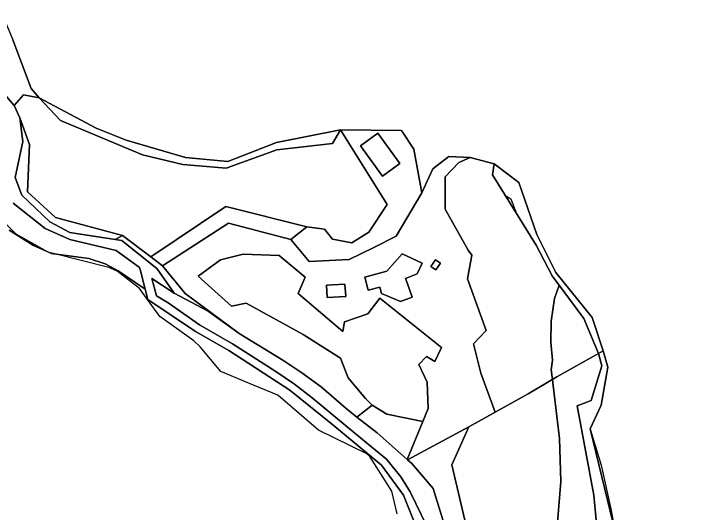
# Model space of a CAD drawing. Extents: x -477304 to -465429, y -1159113 to -1149210.
# Drawn here: x -468989.5 to -468623.7, y -1154336.7 to -1154075.9 of the extents above; entities that cross this region are included whole.
import ezdxf

# ---------------------------------------------------------------- set-up
doc = ezdxf.new("R2010")
doc.units = 0
for name, color, linetype in [('BPEJ_s', 7, 'Continuous'), ('ostatni_s', 7, 'Continuous'), ('PUPFL_s', 7, 'Continuous'), ('trav_porost_s', 7, 'Continuous'), ('voda_s', 7, 'Continuous')]:
    doc.layers.add(name, color=color, linetype=linetype)

msp = doc.modelspace()

# ---------------------------------------------------------------- linework, layer by layer
at = {"layer": 'BPEJ_s'}
for points in [[(-468990.11, -1154089.4), (-468980.64, -1154114.89), (-468976.39, -1154119.79), (-468946.62, -1154135.62), (-468930.94, -1154141.91), (-468899.94, -1154150.98), (-468877.79, -1154153.04), (-468852.32, -1154142.99), (-468818.97, -1154136.38), (-468786.95, -1154136.81), (-468780.59, -1154146.64), (-468776.33, -1154169.41), (-468770.6, -1154156.84), (-468762.2, -1154150.33), (-468751.1, -1154150.99), (-468738.6, -1154154.21), (-468739.53, -1154160.02), (-468732.98, -1154170.53), (-468729.83, -1154172.49), (-468726.65, -1154180.68), (-468716.61, -1154196.79), (-468708.17, -1154212.83), (-468704.56, -1154217.7), (-468707.07, -1154224.55), (-468708.72, -1154236.49), (-468708.93, -1154247.48), (-468708.09, -1154256.78), (-468708.72, -1154261.85), (-468708.12, -1154266.98), (-468707.91, -1154268.74), (-468704.5, -1154297.78), (-468703.65, -1154320.18), (-468705.98, -1154348.08)], [(-468990.11, -1154089.4), (-468980.64, -1154114.89), (-468976.39, -1154119.79), (-468946.62, -1154135.62), (-468930.94, -1154141.91), (-468899.94, -1154150.98), (-468877.79, -1154153.04), (-468852.32, -1154142.99), (-468818.97, -1154136.38), (-468786.95, -1154136.81), (-468780.59, -1154146.64), (-468776.33, -1154169.41), (-468770.6, -1154156.84), (-468762.2, -1154150.33), (-468751.1, -1154150.99), (-468738.6, -1154154.21), (-468739.53, -1154160.02), (-468732.98, -1154170.53), (-468729.83, -1154172.49), (-468726.65, -1154180.68), (-468716.61, -1154196.79), (-468708.17, -1154212.83), (-468704.56, -1154217.7), (-468691.73, -1154234.99), (-468684.09, -1154253.34), (-468681.66, -1154251.88), (-468679.12, -1154260.55), (-468682.71, -1154280.24), (-468688.37, -1154292.7), (-468687.78, -1154295.14), (-468682.73, -1154311.73), (-468677.66, -1154334.55), (-468675.61, -1154344.63)], [(-468789.24, -1154337.09), (-468791.99, -1154325.25), (-468803.61, -1154307.08), (-468805.09, -1154305.81), (-468830.45, -1154293.34), (-468851.59, -1154275.16), (-468867.32, -1154268.58), (-468881.39, -1154262.7), (-468892.17, -1154249.8), (-468895.55, -1154246.63), (-468913.3, -1154233.95), (-468923.87, -1154219.37), (-468935.7, -1154210.28), (-468939.93, -1154208.38), (-468968.84, -1154201.15), (-468970.68, -1154200.69), (-468971.21, -1154200.56), (-468971.95, -1154200.15), (-468988.33, -1154191.05), (-468994.95, -1154184.43)], [(-468789.24, -1154337.09), (-468791.99, -1154325.25), (-468803.61, -1154307.08), (-468805.09, -1154305.81), (-468830.45, -1154293.34), (-468851.59, -1154275.16), (-468867.32, -1154268.58), (-468881.39, -1154262.7), (-468892.17, -1154249.8), (-468895.55, -1154246.63), (-468913.3, -1154233.95), (-468923.87, -1154219.37), (-468935.7, -1154210.28), (-468939.93, -1154208.38), (-468968.84, -1154201.15), (-468970.68, -1154200.69), (-468971.21, -1154200.56), (-468971.95, -1154200.15), (-468988.33, -1154191.05), (-468994.95, -1154184.43)], [(-468705.98, -1154348.08), (-468703.65, -1154320.18), (-468704.5, -1154297.78), (-468707.91, -1154268.74), (-468708.12, -1154266.98), (-468708.72, -1154261.85), (-468708.09, -1154256.78), (-468708.93, -1154247.48), (-468708.72, -1154236.49), (-468707.07, -1154224.55), (-468704.56, -1154217.7), (-468691.73, -1154234.99), (-468684.09, -1154253.34), (-468681.66, -1154251.88), (-468679.12, -1154260.55), (-468682.71, -1154280.24), (-468688.37, -1154292.7), (-468687.78, -1154295.14), (-468682.73, -1154311.73), (-468677.66, -1154334.55), (-468675.61, -1154344.63)]]:
    msp.add_lwpolyline(points, dxfattribs=at)
at = {"layer": 'ostatni_s'}
for points in [[(-468808.49, -1154144.82), (-468799.46, -1154138.26), (-468787.93, -1154154.13), (-468796.96, -1154160.69)], [(-468918.1, -1154202.79), (-468878.89, -1154176.54), (-468836.41, -1154187.1), (-468844.89, -1154193.75), (-468877.4, -1154185.26), (-468911.86, -1154207.53)], [(-468932.83, -1154191.61), (-468918.1, -1154202.79), (-468911.86, -1154207.53), (-468900, -1154222.05), (-468871.79, -1154242.81), (-468888.1, -1154231.21), (-468905.75, -1154221.72), (-468914.8, -1154209.02), (-468933.16, -1154194.32), (-468936.71, -1154193.78)], [(-468797.42, -1154221.9), (-468798.29, -1154218.6), (-468804.39, -1154220.21), (-468806.19, -1154213.39), (-468794.68, -1154210.35), (-468786.68, -1154201.31), (-468776.24, -1154206.08), (-468778.82, -1154211.72), (-468784.87, -1154214.07), (-468784.06, -1154216.47), (-468781.41, -1154223.86), (-468787.55, -1154226.07)], [(-468769.02, -1154209.63), (-468771.59, -1154207.9), (-468769.27, -1154204.46), (-468766.7, -1154206.19)], [(-468816.54, -1154217.03), (-468816.17, -1154223.53), (-468825.88, -1154224.08), (-468826.25, -1154217.58)]]:
    msp.add_lwpolyline(points, close=True, dxfattribs=at)
for points in [[(-468989.95, -1154174.81), (-468973.3, -1154187.97), (-468960.36, -1154193.71), (-468936.08, -1154199.56), (-468923.94, -1154208.36), (-468923.48, -1154210.16), (-468921.03, -1154219.67), (-468935.08, -1154210.1), (-468941.84, -1154206.48), (-468950.41, -1154203.77), (-468969.99, -1154200.99), (-468979.34, -1154196.98), (-468992.1, -1154188.84)], [(-468773.73, -1154343.54), (-468782.4, -1154325.63), (-468787.38, -1154317.74), (-468794.84, -1154308.58), (-468804.48, -1154300.63), (-468820.44, -1154287.46), (-468833.78, -1154276.47), (-468842.87, -1154269.41), (-468852.71, -1154262.69), (-468875.29, -1154248.29), (-468892.67, -1154238.37), (-468908.97, -1154226.77), (-468915.01, -1154223.22), (-468917.54, -1154214.2), (-468905.75, -1154221.72), (-468888.1, -1154231.21), (-468871.79, -1154242.81), (-468848.95, -1154256.8), (-468839.11, -1154263.51), (-468829, -1154270.69), (-468815.99, -1154282.07), (-468810.29, -1154286.55), (-468799.72, -1154294.85), (-468790.39, -1154303.19), (-468784.09, -1154308.7), (-468783.87, -1154308.88), (-468781.66, -1154310.8), (-468770.52, -1154323.87), (-468761.8, -1154352.15)]]:
    msp.add_lwpolyline(points, dxfattribs=at)
at = {"layer": 'PUPFL_s'}
for points in [[(-468676.34, -1154342.1), (-468688.37, -1154292.7), (-468682.71, -1154280.24), (-468679.12, -1154260.55), (-468681.66, -1154251.88), (-468687.34, -1154234.58), (-468706.33, -1154211.09), (-468716.27, -1154191.1), (-468725.72, -1154164.06), (-468738.6, -1154154.21), (-468751.1, -1154150.99), (-468762.2, -1154150.33), (-468770.6, -1154156.84), (-468776.33, -1154169.41), (-468780.59, -1154146.64), (-468786.95, -1154136.81), (-468818.97, -1154136.38), (-468852.32, -1154142.99), (-468877.79, -1154153.04), (-468899.94, -1154150.98), (-468930.94, -1154141.91), (-468946.62, -1154135.62), (-468976.39, -1154119.79), (-468980.64, -1154114.89), (-468990.11, -1154089.4)], [(-468992.1, -1154188.84), (-468979.34, -1154196.98), (-468969.99, -1154200.99), (-468950.41, -1154203.77), (-468941.84, -1154206.48), (-468935.08, -1154210.1), (-468921.03, -1154219.67), (-468919.62, -1154225.14), (-468894.65, -1154241.84), (-468877.27, -1154251.76), (-468845.38, -1154272.53), (-468822.95, -1154290.58), (-468797.39, -1154311.67), (-468785.99, -1154327.37), (-468775.46, -1154353.56)]]:
    msp.add_lwpolyline(points, dxfattribs=at)
for points in [[(-468684.09, -1154253.34), (-468691.73, -1154234.99), (-468708.17, -1154212.83), (-468716.61, -1154196.79), (-468739.53, -1154160.02), (-468738.6, -1154154.21), (-468725.72, -1154164.06), (-468716.27, -1154191.1), (-468706.33, -1154211.09), (-468687.34, -1154234.58), (-468681.66, -1154251.88)], [(-468794.61, -1154284.97), (-468775.92, -1154288.78), (-468784.09, -1154308.7), (-468790.39, -1154303.19), (-468799.72, -1154294.85), (-468810.29, -1154286.55), (-468802.3, -1154280.28)]]:
    msp.add_lwpolyline(points, close=True, dxfattribs=at)
at = {"layer": 'trav_porost_s'}
for points in [[(-468984.56, -1154118.23), (-468989.38, -1154123.66), (-469011.89, -1154097.57), (-469008.75, -1154094.26), (-469003.26, -1154088.43), (-468995.79, -1154075.93), (-468990.11, -1154089.4), (-468980.64, -1154114.89), (-468976.39, -1154119.79)], [(-468984.56, -1154118.23), (-468976.39, -1154119.79), (-468965.19, -1154131.53), (-468922.31, -1154149.57), (-468901.38, -1154154.49), (-468878.59, -1154156.48), (-468852.21, -1154146.93), (-468823.09, -1154143.57), (-468818.97, -1154136.38), (-468794.54, -1154175.49), (-468804.15, -1154189.88), (-468812.9, -1154195.52), (-468823.09, -1154193.57), (-468827.28, -1154188.43), (-468836.41, -1154187.1), (-468878.89, -1154176.54), (-468918.1, -1154202.79), (-468932.83, -1154191.61), (-468967.92, -1154182.26), (-468982.42, -1154168.84), (-468981.5, -1154144.2), (-468986.44, -1154130.17), (-468989.38, -1154123.66)], [(-468878.59, -1154156.48), (-468901.38, -1154154.49), (-468922.31, -1154149.57), (-468965.19, -1154131.53), (-468976.39, -1154119.79), (-468946.62, -1154135.62), (-468930.94, -1154141.91), (-468899.94, -1154150.98), (-468877.79, -1154153.04), (-468852.32, -1154142.99), (-468818.97, -1154136.38), (-468823.09, -1154143.57), (-468852.21, -1154146.93)], [(-468967.92, -1154182.26), (-468932.83, -1154191.61), (-468936.71, -1154193.78), (-468960.41, -1154190.17), (-468970.77, -1154184.57), (-468985.53, -1154170.62), (-468988.86, -1154161.41), (-468984.9, -1154142.59), (-468986.44, -1154130.17), (-468981.5, -1154144.2), (-468982.42, -1154168.84)], [(-468844.89, -1154193.75), (-468836.41, -1154187.1), (-468827.28, -1154188.43), (-468823.09, -1154193.57), (-468812.9, -1154195.52), (-468804.15, -1154189.88), (-468794.54, -1154175.49), (-468818.97, -1154136.38), (-468786.95, -1154136.81), (-468780.59, -1154146.64), (-468776.33, -1154169.41), (-468789.78, -1154191.96), (-468801.4, -1154197.92), (-468814.33, -1154204.23), (-468835.22, -1154205.33)], [(-468796.96, -1154160.69), (-468787.93, -1154154.13), (-468799.46, -1154138.26), (-468808.49, -1154144.82)], [(-468737.99, -1154284.04), (-468745.18, -1154287.93), (-468751.84, -1154291.67), (-468783.87, -1154308.88), (-468784.09, -1154308.7), (-468775.92, -1154288.78), (-468773.03, -1154282.12), (-468773.56, -1154268.39), (-468777.97, -1154258.99), (-468773.99, -1154254.95), (-468769.56, -1154257.59), (-468766.02, -1154250.18), (-468798.32, -1154224.36), (-468804.61, -1154232.68), (-468816.74, -1154236.74), (-468817.73, -1154241.81), (-468841.03, -1154222.04), (-468837.3, -1154213.48), (-468851, -1154202.2), (-468869.83, -1154201.37), (-468881.69, -1154204.38), (-468893.2, -1154212.97), (-468875.9, -1154228.58), (-468868.21, -1154227.08), (-468838.41, -1154243.36), (-468818.9, -1154255.85), (-468814.97, -1154265.98), (-468805.88, -1154276.81), (-468802.3, -1154280.28), (-468810.29, -1154286.55), (-468815.99, -1154282.07), (-468829, -1154270.69), (-468839.11, -1154263.51), (-468848.95, -1154256.8), (-468871.79, -1154242.81), (-468900, -1154222.05), (-468911.86, -1154207.53), (-468877.4, -1154185.26), (-468844.89, -1154193.75), (-468835.22, -1154205.33), (-468814.33, -1154204.23), (-468801.4, -1154197.92), (-468789.78, -1154191.96), (-468776.33, -1154169.41), (-468770.6, -1154156.84), (-468762.2, -1154150.33), (-468751.1, -1154150.99), (-468757.05, -1154153.5), (-468764.17, -1154161.08), (-468764.18, -1154177.93), (-468752.14, -1154199.31), (-468750.21, -1154201.93), (-468752.59, -1154214.25), (-468742.83, -1154241.23), (-468749.41, -1154248.34), (-468745.62, -1154263.56)], [(-468691.73, -1154234.99), (-468684.09, -1154253.34), (-468705.77, -1154265.59), (-468720.72, -1154274.41), (-468737.99, -1154284.04), (-468745.62, -1154263.56), (-468749.41, -1154248.34), (-468742.83, -1154241.23), (-468752.59, -1154214.25), (-468750.21, -1154201.93), (-468752.14, -1154199.31), (-468764.18, -1154177.93), (-468764.17, -1154161.08), (-468757.05, -1154153.5), (-468751.1, -1154150.99), (-468738.6, -1154154.21), (-468739.53, -1154160.02), (-468716.61, -1154196.79), (-468708.17, -1154212.83)], [(-468804.61, -1154232.68), (-468798.32, -1154224.36), (-468766.02, -1154250.18), (-468769.56, -1154257.59), (-468773.99, -1154254.95), (-468777.97, -1154258.99), (-468773.56, -1154268.39), (-468773.03, -1154282.12), (-468775.92, -1154288.78), (-468794.61, -1154284.97), (-468802.3, -1154280.28), (-468805.88, -1154276.81), (-468814.97, -1154265.98), (-468818.9, -1154255.85), (-468838.41, -1154243.36), (-468868.21, -1154227.08), (-468875.9, -1154228.58), (-468893.2, -1154212.97), (-468881.69, -1154204.38), (-468869.83, -1154201.37), (-468851, -1154202.2), (-468837.3, -1154213.48), (-468841.03, -1154222.04), (-468817.73, -1154241.81), (-468816.74, -1154236.74)], [(-468787.55, -1154226.07), (-468781.41, -1154223.86), (-468784.06, -1154216.47), (-468784.87, -1154214.07), (-468778.82, -1154211.72), (-468776.24, -1154206.08), (-468786.68, -1154201.31), (-468794.68, -1154210.35), (-468806.19, -1154213.39), (-468804.39, -1154220.21), (-468798.29, -1154218.6), (-468797.42, -1154221.9)], [(-468766.7, -1154206.19), (-468769.27, -1154204.46), (-468771.59, -1154207.9), (-468769.02, -1154209.63)], [(-468825.88, -1154224.08), (-468816.17, -1154223.53), (-468816.54, -1154217.03), (-468826.25, -1154217.58)], [(-468684.09, -1154253.34), (-468682.26, -1154259.86), (-468687.83, -1154277.9), (-468695.16, -1154280.68), (-468686.45, -1154327.41), (-468684.83, -1154344.15), (-468699.29, -1154349.53), (-468727.32, -1154365.78), (-468735.11, -1154352.69), (-468753.29, -1154343.41), (-468760.74, -1154311.43), (-468751.84, -1154291.67), (-468745.18, -1154287.93), (-468737.99, -1154284.04), (-468720.72, -1154274.41), (-468705.77, -1154265.59)], [(-468676.34, -1154342.1), (-468684.83, -1154344.15), (-468686.45, -1154327.41), (-468695.16, -1154280.68), (-468687.83, -1154277.9), (-468682.26, -1154259.86), (-468684.09, -1154253.34), (-468681.66, -1154251.88), (-468679.12, -1154260.55), (-468682.71, -1154280.24), (-468688.37, -1154292.7)], [(-468727.32, -1154365.78), (-468740.38, -1154371.63), (-468749.91, -1154358), (-468750.98, -1154357.45), (-468761.8, -1154352.15), (-468770.52, -1154323.87), (-468781.66, -1154310.8), (-468783.87, -1154308.88), (-468751.84, -1154291.67), (-468760.74, -1154311.43), (-468753.29, -1154343.41), (-468735.11, -1154352.69)]]:
    msp.add_lwpolyline(points, close=True, dxfattribs=at)
at = {"layer": 'voda_s'}
for points in [[(-469011.89, -1154097.57), (-468989.38, -1154123.66), (-468986.44, -1154130.17), (-468984.9, -1154142.59), (-468988.86, -1154161.41), (-468985.53, -1154170.62), (-468970.77, -1154184.57), (-468960.41, -1154190.17), (-468936.71, -1154193.78), (-468933.16, -1154194.32), (-468914.8, -1154209.02), (-468905.75, -1154221.72), (-468917.54, -1154214.2), (-468915.01, -1154223.22), (-468908.97, -1154226.77), (-468892.67, -1154238.37), (-468875.29, -1154248.29), (-468852.71, -1154262.69), (-468842.87, -1154269.41), (-468833.78, -1154276.47), (-468820.44, -1154287.46), (-468804.48, -1154300.63), (-468794.84, -1154308.58), (-468787.38, -1154317.74), (-468782.4, -1154325.63)], [(-468775.46, -1154353.56), (-468785.99, -1154327.37), (-468797.39, -1154311.67), (-468822.95, -1154290.58), (-468845.38, -1154272.53), (-468877.27, -1154251.76), (-468894.65, -1154241.84), (-468919.62, -1154225.14), (-468921.03, -1154219.67), (-468923.48, -1154210.16), (-468923.94, -1154208.36), (-468936.08, -1154199.56), (-468960.36, -1154193.71), (-468973.3, -1154187.97), (-468989.95, -1154174.81)], [(-468782.4, -1154325.63), (-468773.73, -1154343.54), (-468771.05, -1154349.46), (-468761.94, -1154354.43), (-468750.98, -1154357.45), (-468749.91, -1154358), (-468740.38, -1154371.63), (-468730.25, -1154387.15), (-468727.86, -1154401.79), (-468713.09, -1154411.37), (-468705.49, -1154433.27), (-468691.35, -1154443.81), (-468686.54, -1154452.93), (-468686.66, -1154459.11), (-468686.84, -1154461.56), (-468686.9, -1154461.96), (-468686.83, -1154467.55), (-468683.67, -1154475.43), (-468680.46, -1154478.04), (-468666.7, -1154487.76), (-468650.21, -1154496.25), (-468635.73, -1154509.33), (-468623.67, -1154523.91)]]:
    msp.add_lwpolyline(points, dxfattribs=at)

doc.saveas('drawing.dxf')
